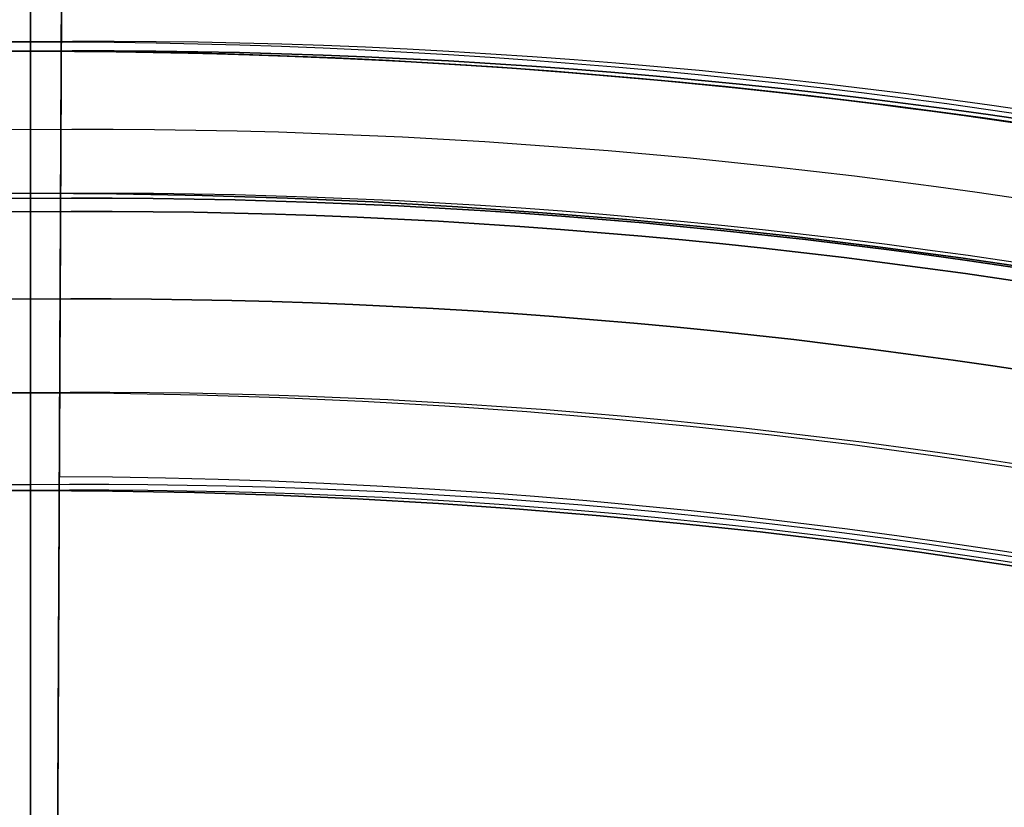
# Model space of a CAD drawing. Header units: millimetres. Extents: x -581 to 584, y -367 to 651.
# Tile 343 of 352: x 0 to 10, y 345 to 353. Entities that reach past the tile are written whole.
import ezdxf

# ---------------------------------------------------------------- set-up
doc = ezdxf.new("R2010")
doc.units = ezdxf.units.MM
doc.layers.add('1', color=7, linetype='Continuous')

# ---------------------------------------------------------------- blocks, each defined once
blk = doc.blocks.new('Bloque 01')
at = {"layer": '1', "color": 29, "true_color": 0x4d342b}
for p, q in [((0.311, -68.486, 210.025), (0.311, -68.486, 221.175)), ((0.311, -68.486, 240.288), (0.311, -68.486, 248.288)), ((0.315, -69.499, 227.488), (0.361, -79.614, 227.488))]:
    blk.add_line(p, q, dxfattribs=at)
at = {"layer": '1', "color": 29, "true_color": 0x4d342b, "extrusion": (0, 0, -1)}
for centre, radius, start in [((0, 0, -217.093), 75.555, 150.25155), ((0, 0, -248.288), 75, 150.25155), ((0, 0, -240.288), 69.5, 150.25155), ((0, 0, -222.188), 69.5, 240.34318)]:
    blk.add_arc(centre, radius, start, 269.74006, dxfattribs=at)
at = {"layer": '1', "color": 29, "true_color": 0x4d342b}
for centre, radius, end in [((0, 0, 217.093), 75.555, 29.74845), ((0, 0, 248.288), 75, 29.74845), ((0, 0, 236.486), 75, 29.74845), ((0, 0, 242.387), 75, 29.74845), ((0, 0, 236.486), 75, 29.74845), ((0, 0, 231.238), 69.5, 29.74845), ((0, 0, 240.288), 69.5, 29.74845), ((0, 0, 206.688), 65.15, 29.74845), ((0, 0, 206.688), 65.15, 29.74845), ((0, 0, 222.188), 69.5, 299.65682)]:
    blk.add_arc(centre, radius, 270.25994, end, dxfattribs=at)
for points in [[(0.227, -49.995, 240.288), (0.315, -69.499, 240.288)], [(0.227, -49.995, 248.288), (0.34, -74.999, 248.288)], [(0.227, -49.995, 206.688), (0.296, -65.149, 206.688)], [(0.227, -49.995, 206.688), (0.296, -65.149, 206.688)], [(0.34, -74.999, 248.288), (0.227, -49.995, 248.288)], [(0.227, -49.995, 240.288), (0.315, -69.499, 240.288)], [(0.315, -69.499, 222.188), (0.27, -59.499, 212.188)], [(0.315, -69.499, 222.188), (0.27, -59.499, 212.188)], [(0.343, -75.555, 217.093), (0.296, -65.149, 206.688)], [(0.296, -65.149, 206.688), (0.343, -75.555, 217.093)], [(0.315, -69.499, 240.288), (0.315, -69.499, 222.188)], [(0.315, -69.499, 240.288), (0.315, -69.499, 222.188)]]:
    blk.add_open_spline(points, degree=1, dxfattribs=at)
blk = doc.blocks.new('Bloque 05')
at = {"layer": '1', "color": 7, "true_color": 0xffffff}
for centre, start, end in [((0, 0, 272.434), 90, 270), ((0, 0, 272.855), 90, 270), ((0, 0, 272.434), 270, 90), ((0, 0, 272.855), 270, 90)]:
    blk.add_arc(centre, 74.99, start, end, dxfattribs=at)
at = {"layer": '1', "color": 7, "true_color": 0xffffff, "extrusion": (0, 0, -1)}
for start, end in [(270, 90), (90, 270)]:
    blk.add_arc((0, 0, -272.434), 74.99, start, end, dxfattribs=at)
at = {"layer": '1', "color": 7, "true_color": 0xffffff}
for points, degree in [([(0, 74.99, 273.275), (-9.856, 75.089, 273.275), (-29.426, 71.04, 273.275), (-54.412, 54.419, 273.275), (-71.084, 29.442, 273.275), (-76.943, 0, 273.275), (-71.084, -29.442, 273.275), (-54.412, -54.419, 273.275), (-29.426, -71.04, 273.275), (-9.856, -75.089, 273.275), (0, -74.99, 273.275)], 3), ([(0, -74.99, 273.275), (-9.856, -75.089, 273.275), (-29.426, -71.04, 273.275), (-54.412, -54.419, 273.275), (-71.084, -29.442, 273.275), (-76.943, 0, 273.275), (-71.084, 29.442, 273.275), (-54.412, 54.419, 273.275), (-29.426, 71.04, 273.275), (-9.856, 75.089, 273.275), (0, 74.99, 273.275)], 3), ([(0, -74.99, 273.275), (9.856, -75.089, 273.275), (29.426, -71.04, 273.275), (54.412, -54.419, 273.275), (71.084, -29.442, 273.275), (76.943, 0, 273.275), (71.084, 29.442, 273.275), (54.412, 54.419, 273.275), (29.426, 71.04, 273.275), (9.856, 75.089, 273.275), (0, 74.99, 273.275)], 3), ([(0, 74.99, 273.275), (9.856, 75.089, 273.275), (29.426, 71.04, 273.275), (54.412, 54.419, 273.275), (71.084, 29.442, 273.275), (76.943, 0, 273.275), (71.084, -29.442, 273.275), (54.412, -54.419, 273.275), (29.426, -71.04, 273.275), (9.856, -75.089, 273.275), (0, -74.99, 273.275)], 3), ([(0, 71.81, 286.614), (-9.438, 71.905, 286.614), (-28.178, 68.028, 286.614), (-52.104, 52.111, 286.614), (-68.07, 28.193, 286.614), (-73.681, 0, 286.614), (-68.07, -28.193, 286.614), (-52.104, -52.111, 286.614), (-28.178, -68.028, 286.614), (-9.438, -71.905, 286.614), (0, -71.81, 286.614)], 3), ([(0, -71.81, 286.614), (-9.438, -71.905, 286.614), (-28.178, -68.028, 286.614), (-52.104, -52.111, 286.614), (-68.07, -28.193, 286.614), (-73.681, 0, 286.614), (-68.07, 28.193, 286.614), (-52.104, 52.111, 286.614), (-28.178, 68.028, 286.614), (-9.438, 71.905, 286.614), (0, 71.81, 286.614)], 3), ([(0, -71.81, 286.614), (9.438, -71.905, 286.614), (28.178, -68.028, 286.614), (52.104, -52.111, 286.614), (68.07, -28.193, 286.614), (73.681, 0, 286.614), (68.07, 28.193, 286.614), (52.104, 52.111, 286.614), (28.178, 68.028, 286.614), (9.438, 71.905, 286.614), (0, 71.81, 286.614)], 3), ([(0, 71.81, 286.614), (9.438, 71.905, 286.614), (28.178, 68.028, 286.614), (52.104, 52.111, 286.614), (68.07, 28.193, 286.614), (73.681, 0, 286.614), (68.07, -28.193, 286.614), (52.104, -52.111, 286.614), (28.178, -68.028, 286.614), (9.438, -71.905, 286.614), (0, -71.81, 286.614)], 3), ([(0, -71.194, 271.748), (-9.357, -71.287, 271.748), (-27.936, -67.443, 271.748), (-51.657, -51.664, 271.748), (-67.485, -27.951, 271.748), (-73.048, 0, 271.748), (-67.485, 27.951, 271.748), (-51.657, 51.664, 271.748), (-27.936, 67.443, 271.748), (-9.357, 71.287, 271.748), (0, 71.194, 271.748)], 3), ([(0, 71.194, 271.748), (-9.357, 71.287, 271.748), (-27.936, 67.443, 271.748), (-51.657, 51.664, 271.748), (-67.485, 27.951, 271.748), (-73.048, 0, 271.748), (-67.485, -27.951, 271.748), (-51.657, -51.664, 271.748), (-27.936, -67.443, 271.748), (-9.357, -71.287, 271.748), (0, -71.194, 271.748)], 3), ([(0, 71.194, 271.748), (9.357, 71.287, 271.748), (27.936, 67.443, 271.748), (51.657, 51.664, 271.748), (67.485, 27.951, 271.748), (73.048, 0, 271.748), (67.485, -27.951, 271.748), (51.657, -51.664, 271.748), (27.936, -67.443, 271.748), (9.357, -71.287, 271.748), (0, -71.194, 271.748)], 3), ([(0, -71.194, 271.748), (9.357, -71.287, 271.748), (27.936, -67.443, 271.748), (51.657, -51.664, 271.748), (67.485, -27.951, 271.748), (73.048, 0, 271.748), (67.485, 27.951, 271.748), (51.657, 51.664, 271.748), (27.936, 67.443, 271.748), (9.357, 71.287, 271.748), (0, 71.194, 271.748)], 3), ([(0, 71.194, 271.748), (0, -71.194, 271.748)], 1), ([(0, -71.194, 271.748), (0, 71.194, 271.748)], 1), ([(-28.318, -68.367, 271.748), (-19.381, -72.099, 271.748), (-9.726, -74.097, 271.748), (0, -74, 271.748)], 3), ([(-28.318, -68.367, 271.748), (-19.381, -72.099, 271.748), (-9.726, -74.097, 271.748), (0, -74, 271.748)], 3), ([(0, -74, 271.748), (9.726, -74.097, 271.748), (19.381, -72.099, 271.748), (28.318, -68.367, 271.748)], 3), ([(0, -74, 271.748), (9.726, -74.097, 271.748), (19.381, -72.099, 271.748), (28.318, -68.367, 271.748)], 3)]:
    blk.add_open_spline(points, degree=degree, dxfattribs=at)
for points, knots in [([(0, -61.663, 296.374), (0, -61.93, 296.25), (0, -62.194, 296.121), (0, -62.453, 295.987), (0, -62.751, 295.833), (0, -63.044, 295.674), (0, -63.331, 295.508), (0, -63.624, 295.34), (0, -63.911, 295.165), (0, -64.193, 294.985), (0, -64.478, 294.803), (0, -64.757, 294.616), (0, -65.031, 294.422), (0, -65.308, 294.226), (0, -65.58, 294.024), (0, -65.847, 293.816), (0, -66.115, 293.607), (0, -66.378, 293.392), (0, -66.635, 293.172), (0, -66.894, 292.95), (0, -67.147, 292.723), (0, -67.394, 292.49), (0, -67.461, 292.427), (0, -67.527, 292.363), (0, -67.593, 292.299), (0, -67.836, 292.064), (0, -68.074, 291.824), (0, -68.306, 291.577), (0, -68.539, 291.33), (0, -68.766, 291.077), (0, -68.988, 290.818), (0, -69.208, 290.561), (0, -69.423, 290.298), (0, -69.632, 290.029), (0, -69.84, 289.762), (0, -70.041, 289.49), (0, -70.238, 289.212), (0, -70.432, 288.937), (0, -70.62, 288.656), (0, -70.803, 288.369), (0, -70.984, 288.086), (0, -71.159, 287.797), (0, -71.328, 287.503), (0, -71.494, 287.212), (0, -71.655, 286.916), (0, -71.81, 286.614)], [0, 0, 0, 0, 0.879244, 0.879244, 0.879244, 1.880389, 1.880389, 1.880389, 2.888627, 2.888627, 2.888627, 3.897763, 3.897763, 3.897763, 4.914409, 4.914409, 4.914409, 5.932999, 5.932999, 5.932999, 6.953374, 6.953374, 6.953374, 7.228993, 7.228993, 7.228993, 8.243789, 8.243789, 8.243789, 9.264389, 9.264389, 9.264389, 10.283406, 10.283406, 10.283406, 11.300481, 11.300481, 11.300481, 12.315494, 12.315494, 12.315494, 13.328563, 13.328563, 13.328563, 14.340005, 14.340005, 14.340005, 14.340005]), ([(0, -71.81, 286.614), (0, -71.655, 286.916), (0, -71.494, 287.212), (0, -71.328, 287.503), (0, -71.159, 287.797), (0, -70.984, 288.086), (0, -70.803, 288.369), (0, -70.62, 288.656), (0, -70.432, 288.937), (0, -70.238, 289.212), (0, -70.041, 289.49), (0, -69.84, 289.762), (0, -69.632, 290.029), (0, -69.423, 290.298), (0, -69.208, 290.561), (0, -68.988, 290.818), (0, -68.766, 291.077), (0, -68.539, 291.33), (0, -68.306, 291.577), (0, -68.074, 291.824), (0, -67.836, 292.064), (0, -67.593, 292.299), (0, -67.527, 292.363), (0, -67.461, 292.427), (0, -67.394, 292.49), (0, -67.147, 292.723), (0, -66.894, 292.95), (0, -66.635, 293.172), (0, -66.378, 293.392), (0, -66.115, 293.607), (0, -65.847, 293.816), (0, -65.58, 294.024), (0, -65.308, 294.226), (0, -65.031, 294.422), (0, -64.757, 294.616), (0, -64.478, 294.803), (0, -64.193, 294.985), (0, -63.911, 295.165), (0, -63.624, 295.34), (0, -63.331, 295.508), (0, -63.044, 295.674), (0, -62.751, 295.833), (0, -62.453, 295.987), (0, -62.194, 296.121), (0, -61.93, 296.25), (0, -61.663, 296.374)], [0, 0, 0, 0, 1.011442, 1.011442, 1.011442, 2.024511, 2.024511, 2.024511, 3.039524, 3.039524, 3.039524, 4.056598, 4.056598, 4.056598, 5.075615, 5.075615, 5.075615, 6.096216, 6.096216, 6.096216, 7.111012, 7.111012, 7.111012, 7.386631, 7.386631, 7.386631, 8.407005, 8.407005, 8.407005, 9.425596, 9.425596, 9.425596, 10.442242, 10.442242, 10.442242, 11.451378, 11.451378, 11.451378, 12.459616, 12.459616, 12.459616, 13.46076, 13.46076, 13.46076, 14.340005, 14.340005, 14.340005, 14.340005])]:
    blk.add_open_spline(points, degree=3, knots=knots, dxfattribs=at)
blk = doc.blocks.new('Bloque 06')
at = {"layer": '1', "color": 250, "true_color": 0x111111}
for centre, radius, start, end in [((0, 0, 271.748), 75, 90, 270), ((0, 0, 262.254), 75, 90, 270), ((0, 0, 271.748), 75, 270, 90), ((0, 0, 262.254), 75, 270, 90), ((0, 0, 251.748), 69.597, 247.5, 270), ((0, 0, 251.748), 69.597, 270, 292.5)]:
    blk.add_arc(centre, radius, start, end, dxfattribs=at)
at = {"layer": '1', "color": 250, "true_color": 0x111111, "extrusion": (0, 0, -1)}
for start, end in [(270, 90), (90, 270)]:
    blk.add_arc((0, 0, -271.748), 75, start, end, dxfattribs=at)
at = {"layer": '1', "color": 250, "true_color": 0x111111}
for points, degree in [([(0, 75, 252.759), (-9.857, 75.098, 252.759), (-29.429, 71.049, 252.759), (-54.419, 54.426, 252.759), (-71.093, 29.445, 252.759), (-76.953, 0, 252.759), (-71.093, -29.445, 252.759), (-54.419, -54.426, 252.759), (-29.429, -71.049, 252.759), (-9.857, -75.098, 252.759), (0, -75, 252.759)], 3), ([(0, 75, 252.759), (-9.857, 75.098, 252.759), (-29.429, 71.049, 252.759), (-54.419, 54.426, 252.759), (-71.093, 29.445, 252.759), (-76.953, 0, 252.759), (-71.093, -29.445, 252.759), (-54.419, -54.426, 252.759), (-29.429, -71.049, 252.759), (-9.857, -75.098, 252.759), (0, -75, 252.759)], 3), ([(0, -75, 252.759), (9.857, -75.098, 252.759), (29.429, -71.049, 252.759), (54.419, -54.426, 252.759), (71.093, -29.445, 252.759), (76.953, 0, 252.759), (71.093, 29.445, 252.759), (54.419, 54.426, 252.759), (29.429, 71.049, 252.759), (9.857, 75.098, 252.759), (0, 75, 252.759)], 3), ([(0, -75, 252.759), (9.857, -75.098, 252.759), (29.429, -71.049, 252.759), (54.419, -54.426, 252.759), (71.093, -29.445, 252.759), (76.953, 0, 252.759), (71.093, 29.445, 252.759), (54.419, 54.426, 252.759), (29.429, 71.049, 252.759), (9.857, 75.098, 252.759), (0, 75, 252.759)], 3), ([(0, 74, 271.748), (-9.726, 74.097, 271.748), (-29.037, 70.101, 271.748), (-53.693, 53.7, 271.748), (-70.145, 29.053, 271.748), (-75.927, 0, 271.748), (-70.145, -29.053, 271.748), (-53.693, -53.7, 271.748), (-29.037, -70.101, 271.748), (-9.726, -74.097, 271.748), (0, -74, 271.748)], 3), ([(0, -74, 271.748), (-9.726, -74.097, 271.748), (-29.037, -70.101, 271.748), (-53.693, -53.7, 271.748), (-70.145, -29.053, 271.748), (-75.927, 0, 271.748), (-70.145, 29.053, 271.748), (-53.693, 53.7, 271.748), (-29.037, 70.101, 271.748), (-9.726, 74.097, 271.748), (0, 74, 271.748)], 3), ([(0, -74, 271.748), (9.726, -74.097, 271.748), (29.037, -70.101, 271.748), (53.693, -53.7, 271.748), (70.145, -29.053, 271.748), (75.927, 0, 271.748), (70.145, 29.053, 271.748), (53.693, 53.7, 271.748), (29.037, 70.101, 271.748), (9.726, 74.097, 271.748), (0, 74, 271.748)], 3), ([(0, 74, 271.748), (9.726, 74.097, 271.748), (29.037, 70.101, 271.748), (53.693, 53.7, 271.748), (70.145, 29.053, 271.748), (75.927, 0, 271.748), (70.145, -29.053, 271.748), (53.693, -53.7, 271.748), (29.037, -70.101, 271.748), (9.726, -74.097, 271.748), (0, -74, 271.748)], 3), ([(0, 74, 271.748), (0, -74, 271.748)], 1), ([(0, -74, 271.748), (0, 74, 271.748)], 1), ([(0, 66.963, 254.248), (0, -66.963, 254.248)], 1), ([(0, -66.963, 254.248), (0, 66.963, 254.248)], 1), ([(0, -66.963, 254.248), (-8.801, -67.051, 254.248), (-17.538, -65.243, 254.248), (-25.626, -61.866, 254.248)], 3), ([(-25.626, -61.866, 254.248), (-17.538, -65.243, 254.248), (-8.801, -67.051, 254.248), (0, -66.963, 254.248)], 3), ([(25.626, -61.866, 254.248), (17.538, -65.243, 254.248), (8.801, -67.051, 254.248), (0, -66.963, 254.248)], 3), ([(0, -66.963, 254.248), (8.801, -67.051, 254.248), (17.538, -65.243, 254.248), (25.626, -61.866, 254.248)], 3), ([(0, -67.857, 253.731), (-8.918, -67.946, 253.731), (-17.772, -66.114, 253.731), (-25.968, -62.691, 253.731)], 3), ([(-25.968, -62.691, 253.731), (-17.772, -66.114, 253.731), (-8.918, -67.946, 253.731), (0, -67.857, 253.731)], 3), ([(25.968, -62.691, 253.731), (17.772, -66.114, 253.731), (8.918, -67.946, 253.731), (0, -67.857, 253.731)], 3), ([(0, -67.857, 253.731), (8.918, -67.946, 253.731), (17.772, -66.114, 253.731), (25.968, -62.691, 253.731)], 3), ([(-26.29, -63.47, 252.267), (-17.993, -66.935, 252.267), (-9.029, -68.789, 252.267), (0, -68.699, 252.267)], 3), ([(-26.29, -63.47, 252.267), (-17.993, -66.935, 252.267), (-9.029, -68.789, 252.267), (0, -68.699, 252.267)], 3), ([(0, -68.699, 252.267), (9.029, -68.789, 252.267), (17.993, -66.935, 252.267), (26.29, -63.47, 252.267)], 3), ([(0, -68.699, 252.267), (9.029, -68.789, 252.267), (17.993, -66.935, 252.267), (26.29, -63.47, 252.267)], 3), ([(0, -69.597, 251.748), (-9.147, -69.688, 251.748), (-18.228, -67.809, 251.748), (-26.633, -64.299, 251.748)], 3), ([(0, -69.597, 251.748), (-9.147, -69.688, 251.748), (-18.228, -67.809, 251.748), (-26.633, -64.299, 251.748)], 3), ([(26.633, -64.299, 251.748), (18.228, -67.809, 251.748), (9.147, -69.688, 251.748), (0, -69.597, 251.748)], 3), ([(26.633, -64.299, 251.748), (18.228, -67.809, 251.748), (9.147, -69.688, 251.748), (0, -69.597, 251.748)], 3), ([(0, -67.857, 253.731), (0, -68.699, 252.267)], 1), ([(0, -68.699, 252.267), (0, -67.857, 253.731)], 1), ([(-28.314, -68.356, 251.748), (-19.378, -72.088, 251.748), (-9.724, -74.085, 251.748), (0, -73.988, 251.748)], 3), ([(-28.314, -68.356, 251.748), (-19.378, -72.088, 251.748), (-9.724, -74.085, 251.748), (0, -73.988, 251.748)], 3), ([(0, -73.988, 251.748), (9.724, -74.085, 251.748), (19.378, -72.088, 251.748), (28.314, -68.356, 251.748)], 3), ([(0, -73.988, 251.748), (9.724, -74.085, 251.748), (19.378, -72.088, 251.748), (28.314, -68.356, 251.748)], 3), ([(0, -69.597, 251.748), (0, -73.988, 251.748)], 1), ([(0, -73.988, 251.748), (0, -69.597, 251.748)], 1)]:
    blk.add_open_spline(points, degree=degree, dxfattribs=at)
for points, knots in [([(0, -66.963, 254.248), (0, -66.998, 254.248), (0, -67.032, 254.246), (0, -67.066, 254.243), (0, -67.101, 254.239), (0, -67.135, 254.234), (0, -67.168, 254.227), (0, -67.202, 254.22), (0, -67.236, 254.212), (0, -67.268, 254.202), (0, -67.302, 254.191), (0, -67.335, 254.179), (0, -67.367, 254.165), (0, -67.392, 254.155), (0, -67.416, 254.143), (0, -67.44, 254.131), (0, -67.451, 254.125), (0, -67.463, 254.119), (0, -67.474, 254.112), (0, -67.483, 254.107), (0, -67.492, 254.102), (0, -67.501, 254.097), (0, -67.53, 254.078), (0, -67.559, 254.059), (0, -67.587, 254.038), (0, -67.614, 254.017), (0, -67.64, 253.995), (0, -67.666, 253.971), (0, -67.69, 253.948), (0, -67.714, 253.924), (0, -67.737, 253.898), (0, -67.759, 253.873), (0, -67.78, 253.847), (0, -67.8, 253.819), (0, -67.82, 253.791), (0, -67.839, 253.762), (0, -67.857, 253.731)], [-1.081451, -1.081451, -1.081451, -1.081451, -0.978288, -0.978288, -0.978288, -0.875116, -0.875116, -0.875116, -0.771606, -0.771606, -0.771606, -0.666294, -0.666294, -0.666294, -0.585656, -0.585656, -0.585656, -0.546373, -0.546373, -0.546373, -0.515636, -0.515636, -0.515636, -0.410855, -0.410855, -0.410855, -0.307986, -0.307986, -0.307986, -0.205394, -0.205394, -0.205394, -0.104493, -0.104493, -0.104493, 0, 0, 0, 0]), ([(0, -67.857, 253.731), (0, -67.839, 253.762), (0, -67.82, 253.791), (0, -67.8, 253.819), (0, -67.78, 253.847), (0, -67.759, 253.873), (0, -67.737, 253.898), (0, -67.714, 253.924), (0, -67.69, 253.948), (0, -67.666, 253.971), (0, -67.64, 253.995), (0, -67.614, 254.017), (0, -67.587, 254.038), (0, -67.559, 254.059), (0, -67.53, 254.078), (0, -67.501, 254.097), (0, -67.492, 254.102), (0, -67.483, 254.107), (0, -67.474, 254.112), (0, -67.463, 254.119), (0, -67.451, 254.125), (0, -67.44, 254.131), (0, -67.416, 254.143), (0, -67.392, 254.155), (0, -67.367, 254.165), (0, -67.335, 254.179), (0, -67.302, 254.191), (0, -67.268, 254.202), (0, -67.236, 254.212), (0, -67.202, 254.22), (0, -67.168, 254.227), (0, -67.135, 254.234), (0, -67.101, 254.239), (0, -67.066, 254.243), (0, -67.032, 254.246), (0, -66.998, 254.248), (0, -66.963, 254.248)], [-1.081451, -1.081451, -1.081451, -1.081451, -0.976959, -0.976959, -0.976959, -0.876057, -0.876057, -0.876057, -0.773465, -0.773465, -0.773465, -0.670596, -0.670596, -0.670596, -0.565815, -0.565815, -0.565815, -0.535078, -0.535078, -0.535078, -0.495795, -0.495795, -0.495795, -0.415157, -0.415157, -0.415157, -0.309846, -0.309846, -0.309846, -0.206336, -0.206336, -0.206336, -0.103163, -0.103163, -0.103163, 0, 0, 0, 0]), ([(0, -69.597, 251.748), (0, -69.561, 251.748), (0, -69.526, 251.75), (0, -69.492, 251.753), (0, -69.458, 251.757), (0, -69.425, 251.762), (0, -69.392, 251.768), (0, -69.358, 251.775), (0, -69.325, 251.784), (0, -69.293, 251.794), (0, -69.259, 251.804), (0, -69.227, 251.815), (0, -69.196, 251.829), (0, -69.163, 251.842), (0, -69.132, 251.858), (0, -69.101, 251.874), (0, -69.091, 251.879), (0, -69.082, 251.885), (0, -69.073, 251.89), (0, -69.061, 251.897), (0, -69.05, 251.904), (0, -69.039, 251.911), (0, -69.017, 251.925), (0, -68.994, 251.941), (0, -68.973, 251.957), (0, -68.945, 251.978), (0, -68.918, 252), (0, -68.892, 252.025), (0, -68.867, 252.048), (0, -68.843, 252.073), (0, -68.819, 252.099), (0, -68.797, 252.125), (0, -68.775, 252.151), (0, -68.755, 252.18), (0, -68.735, 252.208), (0, -68.717, 252.236), (0, -68.699, 252.267)], [0, 0, 0, 0, 0.104612, 0.104612, 0.104612, 0.205784, 0.205784, 0.205784, 0.308717, 0.308717, 0.308717, 0.411925, 0.411925, 0.411925, 0.517052, 0.517052, 0.517052, 0.549614, 0.549614, 0.549614, 0.588668, 0.588668, 0.588668, 0.669727, 0.669727, 0.669727, 0.775392, 0.775392, 0.775392, 0.879249, 0.879249, 0.879249, 0.982768, 0.982768, 0.982768, 1.086279, 1.086279, 1.086279, 1.086279]), ([(0, -68.699, 252.267), (0, -68.717, 252.236), (0, -68.735, 252.208), (0, -68.755, 252.18), (0, -68.775, 252.151), (0, -68.797, 252.125), (0, -68.819, 252.099), (0, -68.843, 252.073), (0, -68.867, 252.048), (0, -68.892, 252.025), (0, -68.918, 252), (0, -68.945, 251.978), (0, -68.973, 251.957), (0, -68.994, 251.941), (0, -69.017, 251.925), (0, -69.039, 251.911), (0, -69.05, 251.904), (0, -69.061, 251.897), (0, -69.073, 251.89), (0, -69.082, 251.885), (0, -69.091, 251.879), (0, -69.101, 251.874), (0, -69.132, 251.858), (0, -69.163, 251.842), (0, -69.196, 251.829), (0, -69.227, 251.815), (0, -69.259, 251.804), (0, -69.293, 251.794), (0, -69.325, 251.784), (0, -69.358, 251.775), (0, -69.392, 251.768), (0, -69.425, 251.762), (0, -69.458, 251.757), (0, -69.492, 251.753), (0, -69.526, 251.75), (0, -69.561, 251.748), (0, -69.597, 251.748)], [0, 0, 0, 0, 0.103511, 0.103511, 0.103511, 0.20703, 0.20703, 0.20703, 0.310886, 0.310886, 0.310886, 0.416551, 0.416551, 0.416551, 0.49761, 0.49761, 0.49761, 0.536665, 0.536665, 0.536665, 0.569226, 0.569226, 0.569226, 0.674353, 0.674353, 0.674353, 0.777562, 0.777562, 0.777562, 0.880495, 0.880495, 0.880495, 0.981666, 0.981666, 0.981666, 1.086279, 1.086279, 1.086279, 1.086279])]:
    blk.add_open_spline(points, degree=3, knots=knots, dxfattribs=at)
blk = doc.blocks.new('Bloque 07')
at = {"layer": '1', "color": 250, "true_color": 0x111111}
for centre, radius, start, end in [((0, 0, 225.95), 69.5, 90, 270), ((0, 0, 225.95), 69.5, 90, 270), ((0, 0, 230.7), 69.5, 90, 270), ((0, 0, 225.95), 69.5, 270, 90), ((0, 0, 225.95), 69.5, 270, 90), ((0, 0, 230.7), 69.5, 270, 90), ((0, 0, 225.29), 68.046, 90, 270), ((0, 0, 225.29), 68.046, 270, 90)]:
    blk.add_arc(centre, radius, start, end, dxfattribs=at)
at = {"layer": '1', "color": 250, "true_color": 0x111111, "extrusion": (0, 0, -1)}
for start, end in [(270, 90), (270, 90), (90, 270), (90, 270)]:
    blk.add_arc((0, 0, -225.95), 68.046, start, end, dxfattribs=at)
at = {"layer": '1', "color": 250, "true_color": 0x111111}
for points, degree in [([(0, 69.5, 235.45), (-9.134, 69.591, 235.45), (-27.271, 65.839, 235.45), (-50.428, 50.435, 235.45), (-65.88, 27.286, 235.45), (-71.31, 0, 235.45), (-65.88, -27.286, 235.45), (-50.428, -50.435, 235.45), (-27.271, -65.839, 235.45), (-9.134, -69.591, 235.45), (0, -69.5, 235.45)], 3), ([(0, -69.5, 235.45), (-9.134, -69.591, 235.45), (-27.271, -65.839, 235.45), (-50.428, -50.435, 235.45), (-65.88, -27.286, 235.45), (-71.31, 0, 235.45), (-65.88, 27.286, 235.45), (-50.428, 50.435, 235.45), (-27.271, 65.839, 235.45), (-9.134, 69.591, 235.45), (0, 69.5, 235.45)], 3), ([(0, -69.5, 235.45), (9.134, -69.591, 235.45), (27.271, -65.839, 235.45), (50.428, -50.435, 235.45), (65.88, -27.286, 235.45), (71.31, 0, 235.45), (65.88, 27.286, 235.45), (50.428, 50.435, 235.45), (27.271, 65.839, 235.45), (9.134, 69.591, 235.45), (0, 69.5, 235.45)], 3), ([(0, 69.5, 235.45), (9.134, 69.591, 235.45), (27.271, 65.839, 235.45), (50.428, 50.435, 235.45), (65.88, 27.286, 235.45), (71.31, 0, 235.45), (65.88, -27.286, 235.45), (50.428, -50.435, 235.45), (27.271, -65.839, 235.45), (9.134, -69.591, 235.45), (0, -69.5, 235.45)], 3), ([(0, 68.046, 224.63), (-8.943, 68.136, 224.63), (-26.701, 64.462, 224.63), (-49.373, 49.38, 224.63), (-64.502, 26.715, 224.63), (-69.818, 0, 224.63), (-64.502, -26.715, 224.63), (-49.373, -49.38, 224.63), (-26.701, -64.462, 224.63), (-8.943, -68.136, 224.63), (0, -68.046, 224.63)], 3), ([(0, 68.046, 224.63), (-8.943, 68.136, 224.63), (-26.701, 64.462, 224.63), (-49.373, 49.38, 224.63), (-64.502, 26.715, 224.63), (-69.818, 0, 224.63), (-64.502, -26.715, 224.63), (-49.373, -49.38, 224.63), (-26.701, -64.462, 224.63), (-8.943, -68.136, 224.63), (0, -68.046, 224.63)], 3), ([(0, -68.046, 224.63), (8.943, -68.136, 224.63), (26.701, -64.462, 224.63), (49.373, -49.38, 224.63), (64.502, -26.715, 224.63), (69.818, 0, 224.63), (64.502, 26.715, 224.63), (49.373, 49.38, 224.63), (26.701, 64.462, 224.63), (8.943, 68.136, 224.63), (0, 68.046, 224.63)], 3), ([(0, -68.046, 224.63), (8.943, -68.136, 224.63), (26.701, -64.462, 224.63), (49.373, -49.38, 224.63), (64.502, -26.715, 224.63), (69.818, 0, 224.63), (64.502, 26.715, 224.63), (49.373, 49.38, 224.63), (26.701, 64.462, 224.63), (8.943, 68.136, 224.63), (0, 68.046, 224.63)], 3), ([(0, 65.066, 221.65), (-8.551, 65.152, 221.65), (-25.532, 61.639, 221.65), (-47.211, 47.217, 221.65), (-61.677, 25.545, 221.65), (-66.761, 0, 221.65), (-61.677, -25.545, 221.65), (-47.211, -47.217, 221.65), (-25.532, -61.639, 221.65), (-8.551, -65.152, 221.65), (0, -65.066, 221.65)], 3), ([(0, 65.066, 221.65), (-8.551, 65.152, 221.65), (-25.532, 61.639, 221.65), (-47.211, 47.217, 221.65), (-61.677, 25.545, 221.65), (-66.761, 0, 221.65), (-61.677, -25.545, 221.65), (-47.211, -47.217, 221.65), (-25.532, -61.639, 221.65), (-8.551, -65.152, 221.65), (0, -65.066, 221.65)], 3), ([(0, -65.066, 221.65), (8.551, -65.152, 221.65), (25.532, -61.639, 221.65), (47.211, -47.217, 221.65), (61.677, -25.545, 221.65), (66.761, 0, 221.65), (61.677, 25.545, 221.65), (47.211, 47.217, 221.65), (25.532, 61.639, 221.65), (8.551, 65.152, 221.65), (0, 65.066, 221.65)], 3), ([(0, -65.066, 221.65), (8.551, -65.152, 221.65), (25.532, -61.639, 221.65), (47.211, -47.217, 221.65), (61.677, -25.545, 221.65), (66.761, 0, 221.65), (61.677, 25.545, 221.65), (47.211, 47.217, 221.65), (25.532, 61.639, 221.65), (8.551, 65.152, 221.65), (0, 65.066, 221.65)], 3), ([(0, -27.151, 236.958), (0, -67.992, 236.958)], 1), ([(0, -67.992, 236.958), (0, -27.151, 236.958)], 1), ([(0, -53.152, 221.65), (0, -65.066, 221.65)], 1), ([(0, -65.066, 221.65), (0, -53.152, 221.65)], 1), ([(0, -67.992, 236.958), (-8.936, -68.082, 236.958), (-17.808, -66.246, 236.958), (-26.019, -62.817, 236.958)], 3), ([(-26.019, -62.817, 236.958), (-17.808, -66.246, 236.958), (-8.936, -68.082, 236.958), (0, -67.992, 236.958)], 3), ([(26.019, -62.817, 236.958), (17.808, -66.246, 236.958), (8.936, -68.082, 236.958), (0, -67.992, 236.958)], 3), ([(0, -67.992, 236.958), (8.936, -68.082, 236.958), (17.808, -66.246, 236.958), (26.019, -62.817, 236.958)], 3), ([(0, -68.046, 225.95), (0, -69.5, 225.95)], 1), ([(0, -69.5, 225.95), (0, -68.046, 225.95)], 1), ([(0, -68.046, 225.95), (0, -68.046, 224.63)], 1), ([(0, -68.046, 224.63), (0, -68.046, 225.95)], 1), ([(0, -69.5, 235.45), (0, -69.5, 225.95)], 1), ([(0, -69.5, 225.95), (0, -69.5, 235.45)], 1)]:
    blk.add_open_spline(points, degree=degree, dxfattribs=at)
for points, knots in [([(0, -68.046, 224.63), (0, -68.046, 224.549), (0, -68.043, 224.471), (0, -68.037, 224.393), (0, -68.031, 224.316), (0, -68.021, 224.24), (0, -68.01, 224.166), (0, -67.998, 224.089), (0, -67.983, 224.014), (0, -67.965, 223.941), (0, -67.948, 223.866), (0, -67.927, 223.793), (0, -67.904, 223.722), (0, -67.881, 223.648), (0, -67.854, 223.575), (0, -67.826, 223.505), (0, -67.796, 223.433), (0, -67.765, 223.363), (0, -67.731, 223.295), (0, -67.696, 223.226), (0, -67.659, 223.159), (0, -67.62, 223.093), (0, -67.579, 223.027), (0, -67.537, 222.962), (0, -67.493, 222.9), (0, -67.446, 222.835), (0, -67.398, 222.773), (0, -67.348, 222.713), (0, -67.297, 222.652), (0, -67.243, 222.594), (0, -67.188, 222.538), (0, -67.178, 222.527), (0, -67.167, 222.517), (0, -67.157, 222.506), (0, -67.143, 222.493), (0, -67.13, 222.48), (0, -67.117, 222.467), (0, -67.081, 222.434), (0, -67.045, 222.401), (0, -67.008, 222.369), (0, -66.948, 222.318), (0, -66.886, 222.269), (0, -66.822, 222.222), (0, -66.759, 222.176), (0, -66.693, 222.132), (0, -66.626, 222.091), (0, -66.56, 222.05), (0, -66.491, 222.012), (0, -66.42, 221.975), (0, -66.352, 221.94), (0, -66.281, 221.907), (0, -66.207, 221.877), (0, -66.134, 221.847), (0, -66.059, 221.819), (0, -65.981, 221.794), (0, -65.909, 221.771), (0, -65.835, 221.75), (0, -65.758, 221.731), (0, -65.684, 221.714), (0, -65.609, 221.699), (0, -65.531, 221.686), (0, -65.456, 221.675), (0, -65.379, 221.665), (0, -65.3, 221.659), (0, -65.224, 221.653), (0, -65.146, 221.65), (0, -65.066, 221.65)], [0, 0, 0, 0, 0.236707, 0.236707, 0.236707, 0.465686, 0.465686, 0.465686, 0.695164, 0.695164, 0.695164, 0.922839, 0.922839, 0.922839, 1.153324, 1.153324, 1.153324, 1.38368, 1.38368, 1.38368, 1.614415, 1.614415, 1.614415, 1.846056, 1.846056, 1.846056, 2.082163, 2.082163, 2.082163, 2.319729, 2.319729, 2.319729, 2.36452, 2.36452, 2.36452, 2.419987, 2.419987, 2.419987, 2.566735, 2.566735, 2.566735, 2.804064, 2.804064, 2.804064, 3.040268, 3.040268, 3.040268, 3.27563, 3.27563, 3.27563, 3.510555, 3.510555, 3.510555, 3.751634, 3.751634, 3.751634, 3.983028, 3.983028, 3.983028, 4.214937, 4.214937, 4.214937, 4.447701, 4.447701, 4.447701, 4.681607, 4.681607, 4.681607, 4.681607]), ([(0, -65.066, 221.65), (0, -65.146, 221.65), (0, -65.224, 221.653), (0, -65.3, 221.659), (0, -65.379, 221.665), (0, -65.456, 221.675), (0, -65.531, 221.686), (0, -65.609, 221.699), (0, -65.684, 221.714), (0, -65.758, 221.731), (0, -65.835, 221.75), (0, -65.909, 221.771), (0, -65.981, 221.794), (0, -66.059, 221.819), (0, -66.134, 221.847), (0, -66.207, 221.877), (0, -66.281, 221.907), (0, -66.352, 221.94), (0, -66.42, 221.975), (0, -66.491, 222.012), (0, -66.56, 222.05), (0, -66.626, 222.091), (0, -66.693, 222.132), (0, -66.759, 222.176), (0, -66.822, 222.222), (0, -66.886, 222.269), (0, -66.948, 222.318), (0, -67.008, 222.369), (0, -67.045, 222.401), (0, -67.081, 222.434), (0, -67.117, 222.467), (0, -67.13, 222.48), (0, -67.143, 222.493), (0, -67.157, 222.506), (0, -67.167, 222.517), (0, -67.178, 222.527), (0, -67.188, 222.538), (0, -67.243, 222.594), (0, -67.297, 222.652), (0, -67.348, 222.713), (0, -67.398, 222.773), (0, -67.446, 222.835), (0, -67.493, 222.9), (0, -67.537, 222.962), (0, -67.579, 223.027), (0, -67.62, 223.093), (0, -67.659, 223.159), (0, -67.696, 223.226), (0, -67.731, 223.295), (0, -67.765, 223.363), (0, -67.796, 223.433), (0, -67.826, 223.505), (0, -67.854, 223.575), (0, -67.881, 223.648), (0, -67.904, 223.722), (0, -67.927, 223.793), (0, -67.948, 223.866), (0, -67.965, 223.941), (0, -67.983, 224.014), (0, -67.998, 224.089), (0, -68.01, 224.166), (0, -68.021, 224.24), (0, -68.031, 224.316), (0, -68.037, 224.393), (0, -68.043, 224.471), (0, -68.046, 224.549), (0, -68.046, 224.63)], [0, 0, 0, 0, 0.233905, 0.233905, 0.233905, 0.46667, 0.46667, 0.46667, 0.698579, 0.698579, 0.698579, 0.929973, 0.929973, 0.929973, 1.171052, 1.171052, 1.171052, 1.405977, 1.405977, 1.405977, 1.641339, 1.641339, 1.641339, 1.877542, 1.877542, 1.877542, 2.114871, 2.114871, 2.114871, 2.261619, 2.261619, 2.261619, 2.317086, 2.317086, 2.317086, 2.361877, 2.361877, 2.361877, 2.599443, 2.599443, 2.599443, 2.835551, 2.835551, 2.835551, 3.067191, 3.067191, 3.067191, 3.297927, 3.297927, 3.297927, 3.528283, 3.528283, 3.528283, 3.758767, 3.758767, 3.758767, 3.986443, 3.986443, 3.986443, 4.21592, 4.21592, 4.21592, 4.4449, 4.4449, 4.4449, 4.681607, 4.681607, 4.681607, 4.681607]), ([(0, -67.992, 236.958), (0, -68.01, 236.958), (0, -68.028, 236.957), (0, -68.046, 236.957), (0, -68.093, 236.955), (0, -68.139, 236.951), (0, -68.184, 236.946), (0, -68.231, 236.94), (0, -68.276, 236.932), (0, -68.32, 236.922), (0, -68.365, 236.912), (0, -68.41, 236.9), (0, -68.452, 236.886), (0, -68.499, 236.871), (0, -68.544, 236.854), (0, -68.587, 236.836), (0, -68.63, 236.817), (0, -68.672, 236.797), (0, -68.712, 236.775), (0, -68.753, 236.753), (0, -68.792, 236.729), (0, -68.83, 236.703), (0, -68.87, 236.677), (0, -68.907, 236.649), (0, -68.943, 236.62), (0, -68.98, 236.59), (0, -69.015, 236.559), (0, -69.048, 236.526), (0, -69.055, 236.52), (0, -69.061, 236.514), (0, -69.067, 236.507), (0, -69.078, 236.496), (0, -69.088, 236.485), (0, -69.099, 236.474), (0, -69.131, 236.44), (0, -69.161, 236.403), (0, -69.19, 236.365), (0, -69.219, 236.328), (0, -69.246, 236.289), (0, -69.271, 236.249), (0, -69.295, 236.21), (0, -69.319, 236.169), (0, -69.34, 236.126), (0, -69.361, 236.085), (0, -69.38, 236.042), (0, -69.397, 235.998), (0, -69.414, 235.955), (0, -69.429, 235.911), (0, -69.442, 235.865), (0, -69.455, 235.82), (0, -69.465, 235.775), (0, -69.474, 235.727), (0, -69.483, 235.683), (0, -69.489, 235.637), (0, -69.494, 235.59), (0, -69.498, 235.544), (0, -69.5, 235.498), (0, -69.5, 235.45)], [0, 0, 0, 0, 0.054049, 0.054049, 0.054049, 0.192309, 0.192309, 0.192309, 0.330642, 0.330642, 0.330642, 0.46764, 0.46764, 0.46764, 0.61151, 0.61151, 0.61151, 0.750128, 0.750128, 0.750128, 0.889167, 0.889167, 0.889167, 1.029051, 1.029051, 1.029051, 1.170127, 1.170127, 1.170127, 1.197408, 1.197408, 1.197408, 1.242932, 1.242932, 1.242932, 1.385362, 1.385362, 1.385362, 1.526904, 1.526904, 1.526904, 1.667792, 1.667792, 1.667792, 1.808381, 1.808381, 1.808381, 1.949053, 1.949053, 1.949053, 2.090169, 2.090169, 2.090169, 2.229311, 2.229311, 2.229311, 2.369231, 2.369231, 2.369231, 2.369231]), ([(0, -69.5, 235.45), (0, -69.5, 235.498), (0, -69.498, 235.544), (0, -69.494, 235.59), (0, -69.489, 235.637), (0, -69.483, 235.683), (0, -69.474, 235.727), (0, -69.465, 235.775), (0, -69.455, 235.82), (0, -69.442, 235.865), (0, -69.429, 235.911), (0, -69.414, 235.955), (0, -69.397, 235.998), (0, -69.38, 236.042), (0, -69.361, 236.085), (0, -69.34, 236.126), (0, -69.319, 236.169), (0, -69.295, 236.21), (0, -69.271, 236.249), (0, -69.246, 236.289), (0, -69.219, 236.328), (0, -69.19, 236.365), (0, -69.161, 236.403), (0, -69.131, 236.44), (0, -69.099, 236.474), (0, -69.088, 236.485), (0, -69.078, 236.496), (0, -69.067, 236.507), (0, -69.061, 236.514), (0, -69.055, 236.52), (0, -69.048, 236.526), (0, -69.015, 236.559), (0, -68.98, 236.59), (0, -68.943, 236.62), (0, -68.907, 236.649), (0, -68.87, 236.677), (0, -68.83, 236.703), (0, -68.792, 236.729), (0, -68.753, 236.753), (0, -68.712, 236.775), (0, -68.672, 236.797), (0, -68.63, 236.817), (0, -68.587, 236.836), (0, -68.544, 236.854), (0, -68.499, 236.871), (0, -68.452, 236.886), (0, -68.41, 236.9), (0, -68.365, 236.912), (0, -68.32, 236.922), (0, -68.276, 236.932), (0, -68.231, 236.94), (0, -68.184, 236.946), (0, -68.139, 236.951), (0, -68.093, 236.955), (0, -68.046, 236.957), (0, -68.028, 236.957), (0, -68.01, 236.958), (0, -67.992, 236.958)], [0, 0, 0, 0, 0.13992, 0.13992, 0.13992, 0.279062, 0.279062, 0.279062, 0.420178, 0.420178, 0.420178, 0.56085, 0.56085, 0.56085, 0.701439, 0.701439, 0.701439, 0.842328, 0.842328, 0.842328, 0.98387, 0.98387, 0.98387, 1.126299, 1.126299, 1.126299, 1.171823, 1.171823, 1.171823, 1.199104, 1.199104, 1.199104, 1.34018, 1.34018, 1.34018, 1.480065, 1.480065, 1.480065, 1.619104, 1.619104, 1.619104, 1.757721, 1.757721, 1.757721, 1.901591, 1.901591, 1.901591, 2.038589, 2.038589, 2.038589, 2.176922, 2.176922, 2.176922, 2.315182, 2.315182, 2.315182, 2.369231, 2.369231, 2.369231, 2.369231])]:
    blk.add_open_spline(points, degree=3, knots=knots, dxfattribs=at)
blk = doc.blocks.new('Bloque 08')
at = {"layer": '1', "color": 250, "true_color": 0x111111}
for centre, radius, start, end in [((0, 0), 66.005, 90, 270), ((0, 0, 12.018), 66.005, 90, 270), ((0, 0), 66.005, 90, 270), ((0, 0), 66.005, 270, 90), ((0, 0, 12.018), 66.005, 270, 90), ((0, 0), 66.005, 270, 90), ((0, 0), 65.005, 90, 270), ((0, 0, 12.017), 65.005, 90, 270), ((0, 0), 65.005, 270, 90), ((0, 0, 12.017), 65.005, 270, 90)]:
    blk.add_arc(centre, radius, start, end, dxfattribs=at)
at = {"layer": '1', "color": 250, "true_color": 0x111111, "extrusion": (0, 0, -1)}
for start, end in [(270, 90), (90, 270)]:
    blk.add_arc((0, 0), 65.005, start, end, dxfattribs=at)
at = {"layer": '1', "color": 250, "true_color": 0x111111, "extrusion": (-1, 0, 0)}
for radius, start, end in [(35.985, 0.1906, 75.988), (34.985, 0.1933, 60.0323)]:
    blk.add_arc((30.02, 23.917), radius, start, end, dxfattribs=at)
at = {"layer": '1', "color": 250, "true_color": 0x111111, "extrusion": (1, 0, 0)}
for radius, start, end in [(35.985, 104.012, 179.8094), (34.985, 119.9677, 179.8067)]:
    blk.add_arc((-30.02, 23.917), radius, start, end, dxfattribs=at)
at = {"layer": '1', "color": 250, "true_color": 0x111111}
for points, degree in [([(0, -66.005, 24.036), (-8.675, -66.092, 24.036), (-25.9, -62.528, 24.036), (-47.892, -47.898, 24.036), (-62.567, -25.914, 24.036), (-67.724, 0, 24.036), (-62.567, 25.914, 24.036), (-47.892, 47.898, 24.036), (-25.9, 62.528, 24.036), (-8.675, 66.092, 24.036), (0, 66.005, 24.036)], 3), ([(0, -66.005, 24.036), (-8.675, -66.092, 24.036), (-25.9, -62.528, 24.036), (-47.892, -47.898, 24.036), (-62.567, -25.914, 24.036), (-67.724, 0, 24.036), (-62.567, 25.914, 24.036), (-47.892, 47.898, 24.036), (-25.9, 62.528, 24.036), (-8.675, 66.092, 24.036), (0, 66.005, 24.036)], 3), ([(0, 66.005, 24.036), (8.675, 66.092, 24.036), (25.9, 62.528, 24.036), (47.892, 47.898, 24.036), (62.567, 25.914, 24.036), (67.724, 0, 24.036), (62.567, -25.914, 24.036), (47.892, -47.898, 24.036), (25.9, -62.528, 24.036), (8.675, -66.092, 24.036), (0, -66.005, 24.036)], 3), ([(0, 66.005, 24.036), (8.675, 66.092, 24.036), (25.9, 62.528, 24.036), (47.892, 47.898, 24.036), (62.567, 25.914, 24.036), (67.724, 0, 24.036), (62.567, -25.914, 24.036), (47.892, -47.898, 24.036), (25.9, -62.528, 24.036), (8.675, -66.092, 24.036), (0, -66.005, 24.036)], 3), ([(0, -65.005, 24.035), (-8.543, -65.091, 24.035), (-25.508, -61.581, 24.035), (-47.167, -47.173, 24.035), (-61.619, -25.521, 24.035), (-66.698, 0, 24.035), (-61.619, 25.521, 24.035), (-47.167, 47.173, 24.035), (-25.508, 61.581, 24.035), (-8.543, 65.091, 24.035), (0, 65.005, 24.035)], 3), ([(0, -65.005, 24.035), (-8.543, -65.091, 24.035), (-25.508, -61.581, 24.035), (-47.167, -47.173, 24.035), (-61.619, -25.521, 24.035), (-66.698, 0, 24.035), (-61.619, 25.521, 24.035), (-47.167, 47.173, 24.035), (-25.508, 61.581, 24.035), (-8.543, 65.091, 24.035), (0, 65.005, 24.035)], 3), ([(0, 65.005, 24.035), (8.543, 65.091, 24.035), (25.508, 61.581, 24.035), (47.167, 47.173, 24.035), (61.619, 25.521, 24.035), (66.698, 0, 24.035), (61.619, -25.521, 24.035), (47.167, -47.173, 24.035), (25.508, -61.581, 24.035), (8.543, -65.091, 24.035), (0, -65.005, 24.035)], 3), ([(0, 65.005, 24.035), (8.543, 65.091, 24.035), (25.508, 61.581, 24.035), (47.167, 47.173, 24.035), (61.619, 25.521, 24.035), (66.698, 0, 24.035), (61.619, -25.521, 24.035), (47.167, -47.173, 24.035), (25.508, -61.581, 24.035), (8.543, -65.091, 24.035), (0, -65.005, 24.035)], 3), ([(0, -65.005), (0, -66.005)], 1), ([(0, -66.005), (0, -65.005)], 1), ([(0, -65.005, 24.035), (0, -65.005)], 1), ([(0, -65.005), (0, -65.005, 24.035)], 1), ([(0, -66.005, 24.036), (0, -66.005)], 1), ([(0, -66.005), (0, -66.005, 24.036)], 1)]:
    blk.add_open_spline(points, degree=degree, dxfattribs=at)
blk = doc.blocks.new('PUNT_ - fan-480269-Export')
at = {"layer": '1', "color": 250, "true_color": 0x111111}
for name in ['Bloque 06', 'Bloque 07', 'Bloque 08']:
    blk.add_blockref(name, (0, 0), dxfattribs=at)
at = {"layer": '1', "color": 7, "true_color": 0xffffff}
blk.add_blockref('Bloque 05', (0, 0), dxfattribs=at)
at = {"layer": '1', "color": 29, "true_color": 0x4d342b}
blk.add_blockref('Bloque 01', (0, 0), dxfattribs=at)
blk = doc.blocks.new('Product')
at = {"layer": '1'}
blk.add_blockref('PUNT_ - fan-480269-Export', (0, 0), dxfattribs=at)

msp = doc.modelspace()

# ---------------------------------------------------------------- block references
at = {"layer": '1', "extrusion": (0, 0, -1), "rotation": 180}
msp.add_blockref('Product', (0, 283.058, -302.75), dxfattribs=at)

doc.saveas('drawing.dxf')
